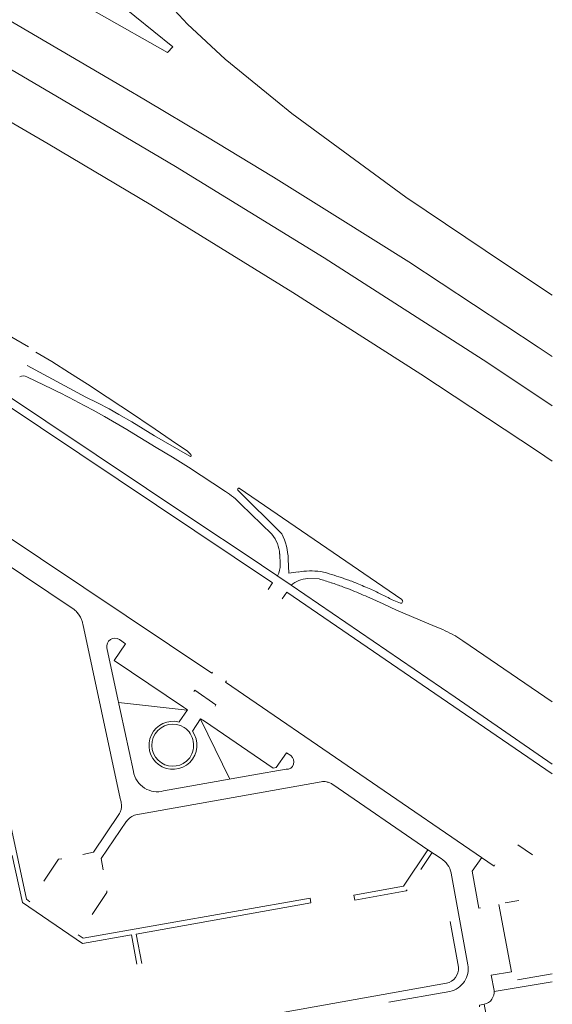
# Model space of a CAD drawing. Extents: x 145000 to 155000, y 457500 to 470000.
# Tile 547 of 548: x 154870 to 155000, y 468279 to 468520. Entities that reach past the tile are written whole.
import ezdxf

# ---------------------------------------------------------------- set-up
doc = ezdxf.new("R2010")
doc.units = 0
doc.header["$LTSCALE"] = 0.2
doc.header["$MEASUREMENT"] = 0
doc.layers.add('kant verharding', color=252, linetype='Continuous', lineweight=0)

msp = doc.modelspace()

# ---------------------------------------------------------------- linework, layer by layer
at = {"layer": 'kant verharding', "linetype": 'Continuous', "lineweight": 0}
for p, q in [((154898.62, 468501.08), (154900.44, 468500)), ((154865.61, 468443.32), (154871.78, 468439.68)), ((154877.46, 468436.12), (154873.56, 468438.39)), ((154881.83, 468433.35), (154877.46, 468436.12)), ((154871.5, 468435.1), (154885.8, 468427.42)), ((154886.19, 468430.56), (154881.83, 468433.35)), ((154877.68, 468429.33), (154871.39, 468432.36)), ((154891.07, 468427.4), (154886.19, 468430.56)), ((154865.36, 468426.23), (154931.53, 468381.97)), ((154888.69, 468425.99), (154885.8, 468427.42)), ((154894.41, 468425.2), (154891.07, 468427.4)), ((154890.4, 468422.63), (154887.59, 468424.2)), ((154891.55, 468424.49), (154888.69, 468425.99)), ((154893.91, 468423.17), (154891.55, 468424.49)), ((154896.06, 468424.1), (154894.41, 468425.2)), ((154902.79, 468419.56), (154896.06, 468424.1)), ((154895.86, 468419.45), (154890.4, 468422.63)), ((154897.1, 468421.31), (154893.91, 468423.17)), ((154899.88, 468419.62), (154897.1, 468421.31)), ((154896.49, 468419.07), (154895.86, 468419.45)), ((154903.05, 468415.1), (154896.49, 468419.07)), ((154902.62, 468417.89), (154899.88, 468419.62)), ((154906.73, 468416.89), (154902.79, 468419.56)), ((154902.62, 468417.89), (154911.24, 468412.94)), ((154910.67, 468414.21), (154906.73, 468416.89)), ((154907.02, 468412.69), (154903.05, 468415.1)), ((154911.55, 468413.32), (154910.67, 468414.21)), ((154910.98, 468410.28), (154907.02, 468412.69)), ((154920.01, 468404.34), (154910.98, 468410.28)), ((154933.79, 468393.97), (154923.05, 468404.6)), ((154923.34, 468405.1), (154963.15, 468377.88)), ((154916.7, 468359.89), (154850.58, 468404.07)), ((154931.38, 468393.85), (154923.75, 468401.21)), ((154856.13, 468393.41), (154882.99, 468375.41)), ((154933.4, 468386.49), (154933.27, 468389.02)), ((154940.11, 468382.99), (154942.91, 468382.91)), ((154931.53, 468381.97), (154930.43, 468380.34)), ((154934.98, 468379.66), (154933.86, 468378.03)), ((154934.98, 468379.66), (155000, 468335.28)), ((154958.58, 468376.81), (154955.3, 468378.29)), ((154961.83, 468375.27), (154958.58, 468376.81)), ((154962.84, 468376.96), (154961.17, 468377.61)), ((154961.83, 468375.27), (154971.35, 468371.25)), ((154885.05, 468371.91), (154894.21, 468329.19)), ((154976.1, 468369.08), (154978.1, 468367.82)), ((154978.1, 468367.82), (155000, 468352.84)), ((154916.7, 468359.89), (154916.86, 468360.14)), ((154920.04, 468357.7), (154920.26, 468358.03)), ((154985.74, 468312.69), (154920.04, 468357.7)), ((154893.85, 468352.71), (154910.61, 468350.82)), ((154913.85, 468348.62), (154921.06, 468333.95)), ((154911.14, 468339.03), (154911.26, 468339.2)), ((154898.09, 468325.23), (154943.39, 468333.32)), ((154969.56, 468316.67), (154946.27, 468332.62)), ((154991.58, 468317.89), (154995.12, 468315.43)), ((154970.6, 468315.98), (154967.81, 468311.88)), ((154972.77, 468314.51), (154969.56, 468316.67)), ((154985.74, 468312.69), (154985.97, 468313.02)), ((154979.34, 468288.55), (154975.21, 468310.99)), ((154871.27, 468304.57), (154872.14, 468303.93)), ((154991.79, 468304.27), (154988.49, 468303.68)), ((154975, 468299.15), (154977.02, 468287.94)), ((154985.74, 468282.27), (154985.01, 468285.97)), ((154991.51, 468284.89), (155000, 468286.34)), ((155000, 468284.41), (154991.6, 468282.96)), ((154959.98, 468279.39), (154974.94, 468282.03)), ((154991.6, 468282.96), (154985.79, 468281.98))]:
    msp.add_line(p, q, dxfattribs=at)
at = {"layer": 'kant verharding', "linetype": 'Continuous', "lineweight": 0, "flags": 128}
for points in [[(154581.49, 468661.24), (154598.79, 468653.92), (154612.28, 468648.12), (154638.85, 468636.41), (154665, 468624.23), (154685.26, 468614.55), (154702.23, 468606.59), (154720.93, 468597.38), (154738.25, 468588.69), (154739.9, 468587.93), (154757.63, 468578.96), (154791.24, 468561.39), (154810.06, 468551.32), (154826.24, 468542.51), (154843.57, 468532.94), (154861.08, 468523.03), (154897.21, 468501.94), (154898.62, 468501.08)], [(154790.56, 468655.72), (154804.9, 468646.98), (154817.57, 468638.63), (154825.33, 468633.21), (154832.26, 468627.6), (154839.8, 468620.7), (154844.85, 468615.5), (154847.91, 468611.99), (154851.45, 468607.71), (154856.98, 468600.03), (154862.47, 468590.74), (154877.47, 468562.76), (154886.93, 468547.53), (154894.32, 468537.26), (154900.07, 468530.11), (154910.71, 468518.61), (154919.9, 468510.05), (154932.28, 468500)], [(154638.69, 468649.83), (154654.83, 468642.42), (154676.01, 468632.35), (154705.93, 468618.35), (154767.49, 468587.91), (154780.32, 468581.24), (154817.47, 468561.43), (154855.56, 468540.13), (154905.83, 468511.65), (154907.13, 468513.07), (154888.52, 468528.13), (154867.85, 468543.54), (154837.96, 468563.93), (154822.84, 468574.05), (154822.07, 468576.35)], [(154689.52, 468602.11), (154728, 468583.26), (154760.17, 468566.93), (154797.02, 468547.49), (154846.57, 468519.64), (154865.97, 468508.44), (154880.3, 468500)], [(154858.19, 468500), (154876.58, 468489.31), (154901.71, 468474.4), (154936.49, 468453.01), (154967.83, 468433.01), (154996.4, 468414.14), (155000, 468411.7)], [(154880.29, 468500), (154907.79, 468483.81), (154944.14, 468461.49), (154984.19, 468435.75), (155000, 468425.29)], [(154900.42, 468500), (154915.19, 468491.21), (154931.77, 468481.18), (154947.41, 468471.44), (154964.85, 468460.49), (154996.55, 468439.65), (155000, 468437.33)], [(154932.28, 468500), (154936.22, 468496.8), (154964.17, 468476.28), (154988.52, 468459.94), (155000, 468452.31)], [(154863.66, 468429.72), (154913.02, 468396.81), (154925.28, 468388.69), (154936.08, 468381.41)], [(154937.82, 468384.62), (154935.54, 468384.33), (154935.37, 468387.74)], [(155000, 468337.64), (154976.24, 468353.98), (154936.08, 468381.41)], [(154897.47, 468335.85), (154893.22, 468355.4), (154890.99, 468366.03)], [(154894.07, 468368.08), (154895.56, 468367.08), (154892.76, 468362.99), (154909.7, 468351.59)], [(154871.27, 468304.57), (154859.49, 468359.56), (154858.37, 468359.34)], [(154912.25, 468355.35), (154912.5, 468355.7), (154917.66, 468352.16), (154917.45, 468351.83)], [(154909.7, 468351.59), (154910.7, 468350.9), (154908.66, 468347.93)], [(154911.89, 468345.7), (154913.92, 468348.72), (154914.87, 468348.12)], [(154914.87, 468348.12), (154931.65, 468336.61), (154932.41, 468336.8), (154934.96, 468340.37), (154935.97, 468339.7)], [(154934.84, 468336.36), (154926.49, 468334.92), (154904.86, 468331.08)], [(154893.92, 468325.32), (154887.67, 468316.07), (154885.06, 468315.52)], [(154890.04, 468311.8), (154889.6, 468314.53), (154895.78, 468323.63)], [(154964.45, 468306.91), (154964.26, 468306.61), (154951.66, 468304.38), (154951.43, 468305.56), (154963.55, 468307.73), (154969.56, 468316.67)], [(154870.28, 468303.76), (154867.82, 468315.3), (154860.97, 468313.84)], [(154879.93, 468314.44), (154879.17, 468314.39), (154875.52, 468308.97)], [(154982.45, 468302.45), (154982.04, 468302.38), (154980.35, 468311.41), (154982.73, 468314.76)], [(154887.37, 468300.85), (154891, 468306.24), (154890.98, 468306.65)], [(154870.28, 468303.76), (154884.97, 468293.74), (154896.99, 468295.86), (154898.29, 468288.68)], [(154883.92, 468295.88), (154885.2, 468295.02), (154940.69, 468304.83)], [(154899.49, 468288.86), (154898.18, 468296.05), (154940.89, 468303.68), (154940.69, 468304.83)], [(154985.01, 468285.97), (154989.98, 468286.85), (154986.91, 468303.27)], [(154974.11, 468284.04), (154886.1, 468268.33), (154884.92, 468268.3), (154879.3, 468268.49)], [(154982.19, 468278.22), (154982.21, 468278.64), (154983.35, 468278.87)], [(154983.02, 468273.9), (154984.21, 468274.1), (154983.35, 468278.87)]]:
    msp.add_lwpolyline(points, dxfattribs=at)
at = {"layer": 'kant verharding', "linetype": 'Continuous', "lineweight": 0}
for centre, radius, start, end in [((154870.48, 468430.49), 2.08, 64.2308, 114.1398), ((154771.51, 468212.31), 241.6, 62.6081, 63.931), ((154770.2, 468209.32), 244.85, 61.3535, 62.6587), ((154911.37, 468413.15), 0.249, 239.8076, 42.7274), ((154923.26, 468404.82), 0.299, 73.6505, 225.8793), ((154909.09, 468387.46), 20.1, 43.1588, 57.0916), ((154925.07, 468388.6), 8.2, 2.9081, 39.7383), ((154919.15, 468386.94), 16.25, 2.8068, 25.6543), ((154927.66, 468386.3), 5.74, 332.5821, 1.9282), ((154940.6, 468375.81), 7.2, 93.9495, 128.9301), ((154940.8, 468367.4), 17.47, 90.8731, 99.8203), ((154940.85, 468367.52), 17.35, 82.0247, 91.035), ((154919.75, 468302.4), 83.78, 71.8537, 73.9546), ((154941.95, 468375.09), 9.7, 73.162, 82.2801), ((154913.25, 468279.46), 109.55, 70.6475, 73.2814), ((154930.41, 468328.21), 57.87, 67.8585, 70.6813), ((154922.72, 468311.08), 74.6, 69.5832, 71.9424), ((154925.44, 468318.05), 67.12, 67.5447, 69.6844), ((154917.54, 468295.99), 92.56, 65.742, 67.9971), ((154923.66, 468309.08), 78.11, 63.5993, 65.8931), ((154875.22, 468195.64), 199.44, 66.3243, 67.6425), ((154922.84, 468306.91), 80.42, 61.5342, 63.7627), ((154962.9, 468377.45), 0.494, 263.21, 58.6807), ((154878.62, 468370.39), 6.66, 38.6294, 48.93), ((154878.73, 468370.41), 6.56, 28.6587, 39.12), ((154880.25, 468371.2), 4.85, 18.7549, 29.0901), ((154880.26, 468371.16), 4.85, 8.9092, 19.227), ((154959.32, 468338.61), 34.78, 61.1634, 69.778), ((154892.93, 468366.45), 1.99, 55.095, 192.3453), ((154907.16, 468342.22), 5.89, 75.3121, 232.8785), ((154907.13, 468342.25), 5.16, 57.1683, 237.0882), ((154907.13, 468342.24), 5.89, 233.2163, 36.0529), ((154906.94, 468342.25), 5.26, 9.5242, 55.3795), ((154906.89, 468342.21), 5.31, 325.4528, 9.9474), ((154934.95, 468338.18), 1.82, 266.5628, 56.1964), ((154907.11, 468342.27), 5.16, 237.3581, 321.2062), ((154903.42, 468336.86), 6.04, 189.6565, 213.8116), ((154903.43, 468336.87), 6.05, 213.8039, 237.8362), ((154943.96, 468329.84), 3.53, 88.5235, 99.2775), ((154944.02, 468330.15), 3.21, 77.4941, 89.3288), ((154943.83, 468328.97), 4.41, 67.4372, 78.5059), ((154944.62, 468330.57), 2.63, 51.2176, 69.9722), ((154903.27, 468336.6), 5.74, 237.7839, 261.9151), ((154903.28, 468336.56), 5.69, 261.733, 286.0571), ((154890.05, 468327.51), 4.49, 7.2695, 22.0307), ((154889.84, 468327.45), 4.71, 353.5054, 7.5869), ((154890.23, 468327.68), 4.39, 327.4664, 338.7497), ((154891.27, 468327.26), 3.26, 338.8874, 353.9807), ((154899.22, 468321.15), 4.23, 105.4965, 144.2267), ((154970.07, 468310.03), 5.23, 10.6116, 58.8363), ((154973.4, 468287.61), 3.64, 281.2751, 5.2395), ((154973.84, 468287.56), 5.6, 348.2902, 10.2587), ((154973.75, 468287.61), 5.7, 304.1897, 326.3285), ((154973.85, 468287.55), 5.58, 326.2482, 348.293), ((154973.76, 468287.56), 5.65, 282.0417, 304.3899), ((154982.66, 468281.89), 3.1, 282.7892, 6.9507)]:
    msp.add_arc(centre, radius, start, end, dxfattribs=at)

doc.saveas('drawing.dxf')
